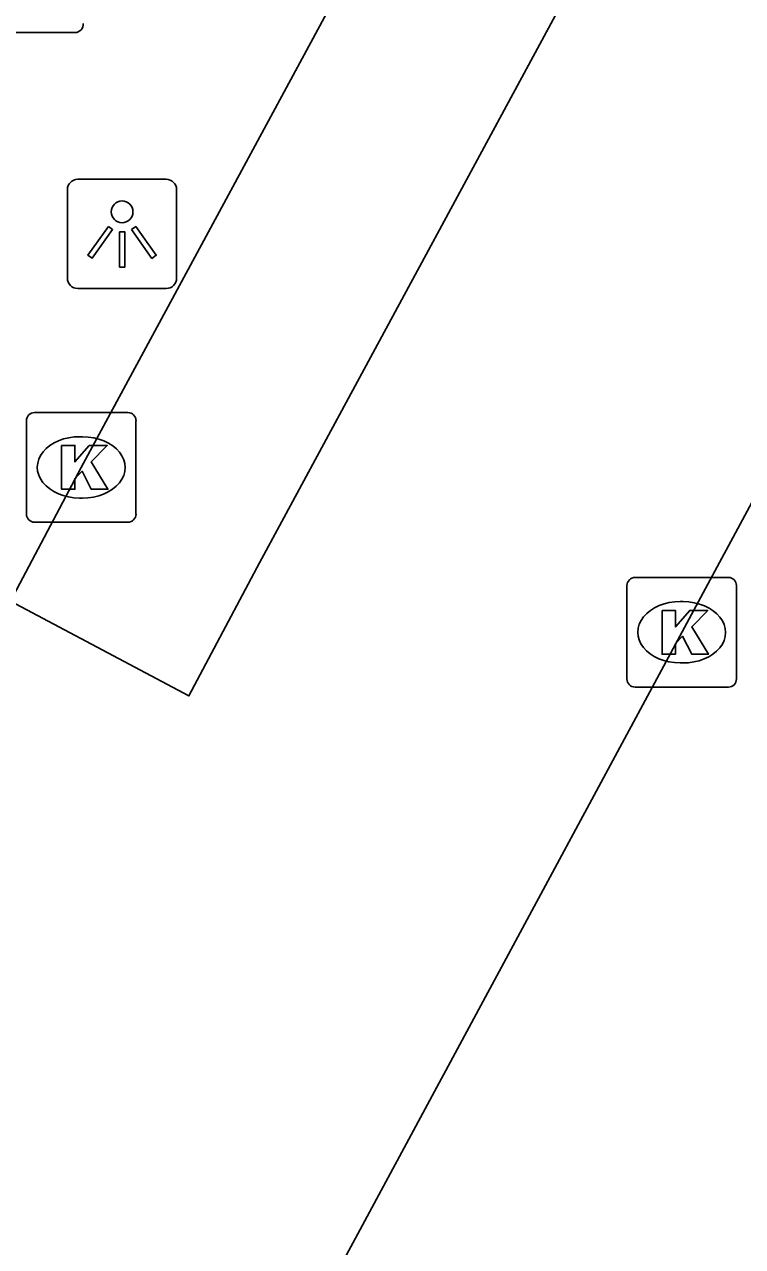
# Model space of a CAD drawing. Extents: x 159489 to 160304, y 383826 to 384530.
# Drawn here: x 159847.52 to 159854.08, y 384106.49 to 384117.64 of the extents above; entities that cross this region are included whole.
import ezdxf

# ---------------------------------------------------------------- set-up
doc = ezdxf.new("R2010")
doc.units = 0
for name, color, linetype in [('IMGEO_Fietsenrek', 7, 'Continuous'), ('IMGEO_Kolk', 7, 'Continuous'), ('IMGEO_Lichtpunt', 7, 'Continuous'), ('IMGEO_Rijbaan_lokaal_gesloten', 7, 'Continuous'), ('IMGEO_Voetpad_open', 7, 'Continuous')]:
    doc.layers.add(name, color=color, linetype=linetype)

msp = doc.modelspace()

# ---------------------------------------------------------------- linework, layer by layer
at = {"layer": 'IMGEO_Fietsenrek'}
for p, q in [((159847.984, 384117.566), (159847.143, 384117.566)), ((159847.143, 384117.566), (159847.984, 384117.566))]:
    msp.add_line(p, q, dxfattribs=at)
msp.add_arc((159847.981, 384117.644), 0.0779, 272.4484, 4.2845, dxfattribs=at)
msp.add_arc((159847.981, 384117.644), 0.0779, 272.4484, 4.2845, dxfattribs=at)
at = {"layer": 'IMGEO_Kolk'}
for p, q in [((159847.54, 384113.173), (159847.54, 384114.025)), ((159847.615, 384114.099), (159848.467, 384114.099)), ((159848.541, 384114.025), (159848.541, 384113.173)), ((159848.028, 384113.879), (159848.053, 384113.879)), ((159848.051, 384113.319), (159848.026, 384113.319)), ((159848.467, 384113.099), (159847.615, 384113.099)), ((159853.099, 384112.594), (159853.951, 384112.594)), ((159853.024, 384111.668), (159853.024, 384112.52)), ((159854.025, 384112.52), (159854.025, 384111.668)), ((159853.512, 384112.374), (159853.537, 384112.374)), ((159853.535, 384111.814), (159853.51, 384111.814)), ((159853.951, 384111.594), (159853.099, 384111.594))]:
    msp.add_line(p, q, dxfattribs=at)
for points in [[(159847.54, 384113.173), (159847.54, 384114.025)], [(159847.615, 384114.099), (159848.467, 384114.099)], [(159848.541, 384114.025), (159848.541, 384113.173)], [(159847.861, 384113.799), (159847.984, 384113.799), (159847.984, 384113.648), (159848.114, 384113.799), (159848.278, 384113.799), (159848.132, 384113.648), (159848.285, 384113.399), (159848.133, 384113.399), (159848.048, 384113.563), (159847.984, 384113.496), (159847.984, 384113.399), (159847.861, 384113.399), (159847.861, 384113.799)], [(159848.467, 384113.099), (159847.615, 384113.099)], [(159853.099, 384112.594), (159853.951, 384112.594)], [(159853.024, 384111.668), (159853.024, 384112.52)], [(159854.025, 384112.52), (159854.025, 384111.668)], [(159853.345, 384112.294), (159853.468, 384112.294), (159853.468, 384112.143), (159853.598, 384112.294), (159853.762, 384112.294), (159853.616, 384112.143), (159853.769, 384111.894), (159853.617, 384111.894), (159853.532, 384112.058), (159853.468, 384111.991), (159853.468, 384111.894), (159853.345, 384111.894), (159853.345, 384112.294)], [(159853.951, 384111.594), (159853.099, 384111.594)]]:
    msp.add_lwpolyline(points, dxfattribs=at)
for centre, start, end in [((159847.617, 384114.023), 91.552, 178.448), ((159847.617, 384114.023), 91.552, 178.448), ((159848.465, 384114.023), 1.552, 88.448), ((159848.465, 384114.023), 1.552, 88.448), ((159847.617, 384113.175), 181.552, 268.448), ((159847.617, 384113.175), 181.552, 268.448), ((159848.465, 384113.175), 271.552, 358.448), ((159848.465, 384113.175), 271.552, 358.448), ((159853.101, 384112.518), 91.552, 178.448), ((159853.101, 384112.518), 91.552, 178.448), ((159853.949, 384112.518), 1.552, 88.448), ((159853.949, 384112.518), 1.552, 88.448), ((159853.101, 384111.67), 181.552, 268.448), ((159853.101, 384111.67), 181.552, 268.448), ((159853.949, 384111.67), 271.552, 358.448), ((159853.949, 384111.67), 271.552, 358.448)]:
    msp.add_arc(centre, 0.0765, start, end, dxfattribs=at)
for centre, major_axis, ratio, start_param, end_param in [((159848.027, 384113.599), (-0.387, 0.002), 0.722429, 4.712389, 7.853982), ((159848.052, 384113.599), (-0.39, 0.002), 0.717154, 1.570796, 4.712389), ((159853.511, 384112.094), (-0.387, 0.002), 0.722429, 4.712389, 7.853982), ((159853.536, 384112.094), (-0.39, 0.002), 0.717154, 1.570796, 4.712389)]:
    msp.add_ellipse(centre, major_axis=major_axis, ratio=ratio, start_param=start_param, end_param=end_param, dxfattribs=at)
at = {"layer": 'IMGEO_Lichtpunt'}
for p, q in [((159847.915, 384116.133), (159847.915, 384115.326)), ((159847.915, 384116.133), (159847.915, 384115.326)), ((159848.817, 384116.228), (159848.009, 384116.228)), ((159848.817, 384116.228), (159848.009, 384116.228)), ((159848.911, 384115.326), (159848.911, 384116.133)), ((159848.911, 384115.326), (159848.911, 384116.133)), ((159848.009, 384115.232), (159848.817, 384115.232)), ((159848.009, 384115.232), (159848.817, 384115.232))]:
    msp.add_line(p, q, dxfattribs=at)
for points in [[(159848.289, 384115.797), (159848.328, 384115.769), (159848.14, 384115.507), (159848.102, 384115.534), (159848.289, 384115.797)], [(159848.501, 384115.769), (159848.539, 384115.796), (159848.726, 384115.534), (159848.687, 384115.506), (159848.501, 384115.769)], [(159848.391, 384115.749), (159848.438, 384115.749), (159848.438, 384115.427), (159848.391, 384115.427), (159848.391, 384115.749)]]:
    msp.add_lwpolyline(points, dxfattribs=at)
msp.add_circle((159848.414, 384115.931), 0.0994, dxfattribs=at)
for centre, start, end in [((159848.009, 384116.133), 90, 180), ((159848.009, 384116.133), 90, 180), ((159848.817, 384116.133), 0, 90), ((159848.817, 384116.133), 0, 90), ((159848.009, 384115.326), 180, 270), ((159848.009, 384115.326), 180, 270), ((159848.817, 384115.326), 270, 0), ((159848.817, 384115.326), 270, 360)]:
    msp.add_arc(centre, 0.0946, start, end, dxfattribs=at)
at = {"layer": 'IMGEO_Rijbaan_lokaal_gesloten'}
for points in [[(159865.935, 384138.962), (159867.537, 384138.085), (159865.274, 384133.885), (159850.273, 384106.058)], [(159847.394, 384112.379), (159849.025, 384111.514), (159849.669, 384112.727), (159856.858, 384126.025), (159855.234, 384126.903)]]:
    msp.add_lwpolyline(points, dxfattribs=at)
at = {"layer": 'IMGEO_Voetpad_open'}
msp.add_lwpolyline([(159855.234, 384126.903), (159848.041, 384113.599), (159847.394, 384112.379)], dxfattribs=at)

doc.saveas('drawing.dxf')
